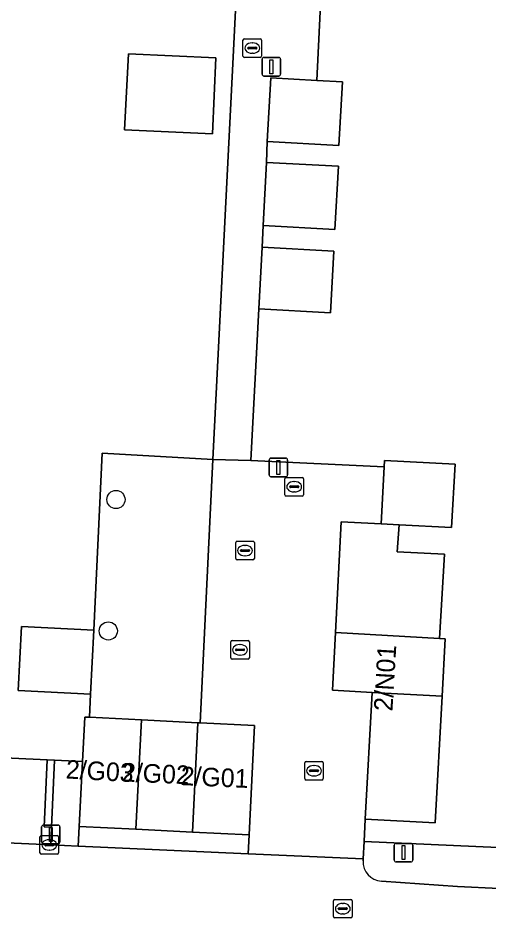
# Model space of a CAD drawing. Extents: x 162989 to 165008, y 383432 to 384338.
# Drawn here: x 164653.64 to 164678.95, y 383750.1 to 383798.57 of the extents above; entities that cross this region are included whole.
import ezdxf

# ---------------------------------------------------------------- set-up
doc = ezdxf.new("R2010")
doc.units = 0
for name, color, linetype in [('IMGEO_Boom', 7, 'Continuous'), ('IMGEO_Erf', 7, 'Continuous'), ('IMGEO_Groenvoorziening', 7, 'Continuous'), ('IMGEO_Kolk', 7, 'Continuous'), ('IMGEO_Lichtmast', 7, 'Continuous'), ('IMGEO_Muur', 7, 'Continuous'), ('IMGEO_Pand', 7, 'Continuous'), ('IMGEO_Pand_nummerreeks', 7, 'Continuous'), ('IMGEO_Parkeervlak_open', 7, 'Continuous'), ('IMGEO_Rijbaan_lokaal_open', 7, 'Continuous'), ('IMGEO_Rioolput', 7, 'Continuous'), ('IMGEO_Voetpad_open', 7, 'Continuous')]:
    doc.layers.add(name, color=color, linetype=linetype)

msp = doc.modelspace()

# ---------------------------------------------------------------- linework, layer by layer
at = {"layer": 'IMGEO_Boom'}
for centre in [(164658.9, 383772.694), (164658.487, 383765.632)]:
    msp.add_circle(centre, 0.489, dxfattribs=at)
at = {"layer": 'IMGEO_Erf'}
for points in [[(164671.012, 383822.27), (164669.693, 383795.214), (164671.073, 383795.138), (164670.884, 383791.72), (164667.03, 383791.933), (164666.995, 383790.816), (164670.855, 383790.603), (164670.668, 383787.212), (164666.808, 383787.425), (164666.764, 383786.25), (164670.61, 383786.037), (164670.427, 383782.722), (164666.581, 383782.935), (164666.146, 383774.791), (164673.324, 383774.455), (164673.343, 383774.801), (164677.126, 383774.592), (164676.938, 383771.183), (164674.125, 383771.338), (164674.016, 383769.886), (164676.556, 383769.756), (164676.289, 383765.233), (164676.602, 383765.216), (164676.433, 383762.118), (164676.063, 383755.316), (164672.294, 383755.524), (164672.235, 383754.311), (164680.654, 383753.942)], [(164647.591, 383759.069), (164655.203, 383758.709), (164655.593, 383758.69), (164657.102, 383758.619), (164657.222, 383761.004), (164657.476, 383760.991), (164657.538, 383762.235), (164653.645, 383762.431), (164653.818, 383765.873), (164657.71, 383765.677), (164658.167, 383775.179), (164664.116, 383774.84), (164665.23, 383797.189), (164665.535, 383803.324)]]:
    msp.add_lwpolyline(points, dxfattribs=at)
msp.add_lwpolyline([(164659.572, 383796.645), (164664.262, 383796.44), (164664.083, 383792.355), (164659.364, 383792.562)], close=True, dxfattribs=at)
at = {"layer": 'IMGEO_Groenvoorziening'}
for points in [[(164680.654, 383753.942), (164672.235, 383754.311), (164672.19, 383753.385), (164672.185, 383753.283)], [(164673.169, 383752.177), (164677.257, 383751.898), (164679.492, 383751.79), (164679.582, 383751.785), (164679.608, 383751.784)]]:
    msp.add_lwpolyline(points, dxfattribs=at)
msp.add_arc((164673.237, 383753.228), 1.053, 177.0206, 266.2979, dxfattribs=at)
at = {"layer": 'IMGEO_Kolk'}
for p, q in [((164665.803, 383797.458), (164666.655, 383797.458)), ((164665.728, 383796.532), (164665.728, 383797.384)), ((164665.987, 383796.952), (164665.987, 383796.964)), ((164666.03, 383797.001), (164666.428, 383797.001)), ((164666.216, 383797.238), (164666.241, 383797.238)), ((164666.471, 383796.964), (164666.471, 383796.952)), ((164666.729, 383797.384), (164666.729, 383796.532)), ((164666.655, 383796.458), (164665.803, 383796.458)), ((164666.425, 383796.915), (164666.027, 383796.915)), ((164666.239, 383796.678), (164666.214, 383796.678)), ((164665.339, 383769.525), (164665.339, 383770.377)), ((164665.414, 383770.451), (164666.266, 383770.451)), ((164666.34, 383770.377), (164666.34, 383769.525)), ((164665.598, 383769.945), (164665.598, 383769.957)), ((164666.036, 383769.908), (164665.638, 383769.908)), ((164665.641, 383769.994), (164666.039, 383769.994)), ((164665.827, 383770.231), (164665.852, 383770.231)), ((164666.082, 383769.957), (164666.082, 383769.945)), ((164666.266, 383769.451), (164665.414, 383769.451)), ((164665.85, 383769.671), (164665.825, 383769.671)), ((164665.073, 383764.19), (164665.073, 383765.042)), ((164665.148, 383765.116), (164666, 383765.116)), ((164666.074, 383765.042), (164666.074, 383764.19)), ((164665.332, 383764.61), (164665.332, 383764.622)), ((164665.77, 383764.573), (164665.372, 383764.573)), ((164665.375, 383764.659), (164665.773, 383764.659)), ((164665.561, 383764.896), (164665.586, 383764.896)), ((164665.816, 383764.622), (164665.816, 383764.61)), ((164666, 383764.116), (164665.148, 383764.116)), ((164665.584, 383764.336), (164665.559, 383764.336)), ((164669.045, 383757.693), (164669.045, 383758.545)), ((164669.12, 383758.619), (164669.972, 383758.619)), ((164669.347, 383758.162), (164669.745, 383758.162)), ((164669.533, 383758.399), (164669.558, 383758.399)), ((164670.046, 383758.545), (164670.046, 383757.693)), ((164669.304, 383758.113), (164669.304, 383758.125)), ((164669.742, 383758.076), (164669.344, 383758.076)), ((164669.556, 383757.839), (164669.531, 383757.839)), ((164669.788, 383758.125), (164669.788, 383758.113)), ((164669.972, 383757.619), (164669.12, 383757.619)), ((164654.817, 383753.707), (164654.817, 383754.559)), ((164654.892, 383754.633), (164655.744, 383754.633)), ((164655.305, 383754.413), (164655.33, 383754.413)), ((164655.818, 383754.559), (164655.818, 383753.707)), ((164655.076, 383754.127), (164655.076, 383754.139)), ((164655.514, 383754.09), (164655.116, 383754.09)), ((164655.119, 383754.176), (164655.517, 383754.176)), ((164655.328, 383753.853), (164655.303, 383753.853)), ((164655.56, 383754.139), (164655.56, 383754.127)), ((164655.744, 383753.633), (164654.892, 383753.633))]:
    msp.add_line(p, q, dxfattribs=at)
for points in [[(164665.803, 383797.458), (164666.655, 383797.458)], [(164665.728, 383796.532), (164665.728, 383797.384)], [(164666.729, 383797.384), (164666.729, 383796.532)], [(164666.655, 383796.458), (164665.803, 383796.458)], [(164665.339, 383769.525), (164665.339, 383770.377)], [(164665.414, 383770.451), (164666.266, 383770.451)], [(164666.34, 383770.377), (164666.34, 383769.525)], [(164666.266, 383769.451), (164665.414, 383769.451)], [(164665.073, 383764.19), (164665.073, 383765.042)], [(164665.148, 383765.116), (164666, 383765.116)], [(164666.074, 383765.042), (164666.074, 383764.19)], [(164666, 383764.116), (164665.148, 383764.116)], [(164669.045, 383757.693), (164669.045, 383758.545)], [(164669.12, 383758.619), (164669.972, 383758.619)], [(164670.046, 383758.545), (164670.046, 383757.693)], [(164669.972, 383757.619), (164669.12, 383757.619)], [(164654.817, 383753.707), (164654.817, 383754.559)], [(164654.892, 383754.633), (164655.744, 383754.633)], [(164655.818, 383754.559), (164655.818, 383753.707)], [(164655.744, 383753.633), (164654.892, 383753.633)]]:
    msp.add_lwpolyline(points, dxfattribs=at)
for centre, radius, start, end in [((164665.805, 383797.382), 0.0765, 91.552, 178.448), ((164665.805, 383797.382), 0.0765, 91.552, 178.448), ((164666.653, 383797.382), 0.0765, 1.552, 88.448), ((164666.653, 383797.382), 0.0765, 1.552, 88.448), ((164666.027, 383796.961), 0.0403, 85.8775, 175.7526), ((164666.024, 383796.951), 0.0366, 178.938, 274.7102), ((164666.428, 383796.958), 0.043, 264.8664, 352.4533), ((164666.432, 383796.963), 0.0386, 1.7309, 96.639), ((164665.805, 383796.534), 0.0765, 181.552, 268.448), ((164665.805, 383796.534), 0.0765, 181.552, 268.448), ((164666.653, 383796.534), 0.0765, 271.552, 358.448), ((164666.653, 383796.534), 0.0765, 271.552, 358.448), ((164665.416, 383770.375), 0.0765, 91.552, 178.448), ((164665.416, 383770.375), 0.0765, 91.552, 178.448), ((164666.264, 383770.375), 0.0765, 1.552, 88.448), ((164666.264, 383770.375), 0.0765, 1.552, 88.448), ((164665.638, 383769.954), 0.0403, 85.8775, 175.7526), ((164665.635, 383769.944), 0.0366, 178.938, 274.7102), ((164666.039, 383769.951), 0.043, 264.8664, 352.4533), ((164666.043, 383769.956), 0.0386, 1.7309, 96.639), ((164665.416, 383769.527), 0.0765, 181.552, 268.448), ((164665.416, 383769.527), 0.0765, 181.552, 268.448), ((164666.264, 383769.527), 0.0765, 271.552, 358.448), ((164666.264, 383769.527), 0.0765, 271.552, 358.448), ((164665.15, 383765.04), 0.0765, 91.552, 178.448), ((164665.15, 383765.04), 0.0765, 91.552, 178.448), ((164665.998, 383765.04), 0.0765, 1.552, 88.448), ((164665.998, 383765.04), 0.0765, 1.552, 88.448), ((164665.372, 383764.619), 0.0403, 85.8775, 175.7526), ((164665.369, 383764.609), 0.0366, 178.938, 274.7102), ((164665.773, 383764.616), 0.043, 264.8664, 352.4533), ((164665.777, 383764.621), 0.0386, 1.7309, 96.639), ((164665.15, 383764.192), 0.0765, 181.552, 268.448), ((164665.15, 383764.192), 0.0765, 181.552, 268.448), ((164665.998, 383764.192), 0.0765, 271.552, 358.448), ((164665.998, 383764.192), 0.0765, 271.552, 358.448), ((164669.122, 383758.543), 0.0765, 91.552, 178.448), ((164669.122, 383758.543), 0.0765, 91.552, 178.448), ((164669.344, 383758.122), 0.0403, 85.8775, 175.7526), ((164669.749, 383758.124), 0.0386, 1.7309, 96.639), ((164669.97, 383758.543), 0.0765, 1.552, 88.448), ((164669.97, 383758.543), 0.0765, 1.552, 88.448), ((164669.122, 383757.695), 0.0765, 181.552, 268.448), ((164669.122, 383757.695), 0.0765, 181.552, 268.448), ((164669.341, 383758.112), 0.0366, 178.938, 274.7102), ((164669.745, 383758.119), 0.043, 264.8664, 352.4533), ((164669.97, 383757.695), 0.0765, 271.552, 358.448), ((164669.97, 383757.695), 0.0765, 271.552, 358.448), ((164654.894, 383754.557), 0.0765, 91.552, 178.448), ((164654.894, 383754.557), 0.0765, 91.552, 178.448), ((164655.742, 383754.557), 0.0765, 1.552, 88.448), ((164655.742, 383754.557), 0.0765, 1.552, 88.448), ((164655.116, 383754.136), 0.0403, 85.8775, 175.7526), ((164655.113, 383754.126), 0.0366, 178.938, 274.7102), ((164655.517, 383754.133), 0.043, 264.8664, 352.4533), ((164655.521, 383754.138), 0.0386, 1.7309, 96.639), ((164654.894, 383753.709), 0.0765, 181.552, 268.448), ((164654.894, 383753.709), 0.0765, 181.552, 268.448), ((164655.742, 383753.709), 0.0765, 271.552, 358.448), ((164655.742, 383753.709), 0.0765, 271.552, 358.448)]:
    msp.add_arc(centre, radius, start, end, dxfattribs=at)
for centre, major_axis, ratio, start_param, end_param in [((164666.215, 383796.958), (-0.387, 0.002), 0.722429, 4.712389, 7.853982), ((164666.24, 383796.958), (-0.39, 0.002), 0.717154, 1.570796, 4.712389), ((164665.826, 383769.951), (-0.387, 0.002), 0.722429, 4.712389, 7.853982), ((164665.851, 383769.951), (-0.39, 0.002), 0.717154, 1.570796, 4.712389), ((164665.56, 383764.616), (-0.387, 0.002), 0.722429, 4.712389, 7.853982), ((164665.585, 383764.616), (-0.39, 0.002), 0.717154, 1.570796, 4.712389), ((164669.532, 383758.119), (-0.387, 0.002), 0.722429, 4.712389, 7.853982), ((164669.557, 383758.119), (-0.39, 0.002), 0.717154, 1.570796, 4.712389), ((164655.304, 383754.133), (-0.387, 0.002), 0.722429, 4.712389, 7.853982), ((164655.329, 383754.133), (-0.39, 0.002), 0.717154, 1.570796, 4.712389)]:
    msp.add_ellipse(centre, major_axis=major_axis, ratio=ratio, start_param=start_param, end_param=end_param, dxfattribs=at)
at = {"layer": 'IMGEO_Lichtmast'}
for p, q in [((164666.858, 383796.455), (164667.648, 383796.455)), ((164667.648, 383796.455), (164666.858, 383796.455)), ((164666.758, 383795.555), (164666.758, 383796.355)), ((164666.758, 383796.355), (164666.758, 383795.555)), ((164667.748, 383796.355), (164667.748, 383795.555)), ((164667.748, 383795.555), (164667.748, 383796.355)), ((164667.648, 383795.455), (164666.858, 383795.455)), ((164666.858, 383795.455), (164667.648, 383795.455)), ((164667.135, 383774.018), (164667.135, 383774.818)), ((164667.135, 383774.818), (164667.135, 383774.018)), ((164667.235, 383774.918), (164668.025, 383774.918)), ((164668.025, 383774.918), (164667.235, 383774.918)), ((164668.125, 383774.818), (164668.125, 383774.018)), ((164668.125, 383774.018), (164668.125, 383774.818)), ((164668.025, 383773.918), (164667.235, 383773.918)), ((164667.235, 383773.918), (164668.025, 383773.918)), ((164654.903, 383754.295), (164654.903, 383755.095)), ((164654.903, 383755.095), (164654.903, 383754.295)), ((164655.003, 383755.195), (164655.793, 383755.195)), ((164655.793, 383755.195), (164655.003, 383755.195)), ((164655.893, 383755.095), (164655.893, 383754.295)), ((164655.893, 383754.295), (164655.893, 383755.095)), ((164655.793, 383754.195), (164655.003, 383754.195)), ((164655.003, 383754.195), (164655.793, 383754.195)), ((164673.862, 383753.317), (164673.862, 383754.117)), ((164673.862, 383754.117), (164673.862, 383753.317)), ((164673.962, 383754.217), (164674.752, 383754.217)), ((164674.752, 383754.217), (164673.962, 383754.217)), ((164674.852, 383754.117), (164674.852, 383753.317)), ((164674.852, 383753.317), (164674.852, 383754.117)), ((164674.752, 383753.217), (164673.962, 383753.217)), ((164673.962, 383753.217), (164674.752, 383753.217))]:
    msp.add_line(p, q, dxfattribs=at)
for points in [[(164667.178, 383796.33), (164667.328, 383796.33), (164667.328, 383795.58), (164667.178, 383795.58), (164667.178, 383796.33)], [(164667.555, 383774.793), (164667.705, 383774.793), (164667.705, 383774.043), (164667.555, 383774.043), (164667.555, 383774.793)], [(164655.323, 383755.07), (164655.473, 383755.07), (164655.473, 383754.32), (164655.323, 383754.32), (164655.323, 383755.07)], [(164674.282, 383754.092), (164674.432, 383754.092), (164674.432, 383753.342), (164674.282, 383753.342), (164674.282, 383754.092)]]:
    msp.add_lwpolyline(points, dxfattribs=at)
for centre, start, end in [((164666.858, 383796.355), 90, 180), ((164666.858, 383796.355), 90, 180), ((164667.648, 383796.355), 0, 90), ((164667.648, 383796.355), 360, 90), ((164666.858, 383795.555), 180, 270), ((164666.858, 383795.555), 180, 270), ((164667.648, 383795.555), 270, 0), ((164667.648, 383795.555), 270, 0), ((164667.235, 383774.818), 90, 180), ((164667.235, 383774.818), 90, 180), ((164668.025, 383774.818), 0, 90), ((164668.025, 383774.818), 360, 90), ((164667.235, 383774.018), 180, 270), ((164667.235, 383774.018), 180, 270), ((164668.025, 383774.018), 270, 0), ((164668.025, 383774.018), 270, 0), ((164655.003, 383755.095), 90, 180), ((164655.003, 383755.095), 90, 180), ((164655.793, 383755.095), 0, 90), ((164655.793, 383755.095), 360, 90), ((164655.003, 383754.295), 180, 270), ((164655.003, 383754.295), 180, 270), ((164655.793, 383754.295), 270, 0), ((164655.793, 383754.295), 270, 0), ((164673.962, 383754.117), 90, 180), ((164673.962, 383754.117), 90, 180), ((164674.752, 383754.117), 0, 90), ((164674.752, 383754.117), 360, 90), ((164673.962, 383753.317), 180, 270), ((164673.962, 383753.317), 180, 270), ((164674.752, 383753.317), 270, 0), ((164674.752, 383753.317), 270, 0)]:
    msp.add_arc(centre, 0.1, start, end, dxfattribs=at)
at = {"layer": 'IMGEO_Muur'}
msp.add_lwpolyline([(164655.05, 383755.098), (164655.431, 383755.09), (164655.593, 383758.69), (164655.203, 383758.709)], close=True, dxfattribs=at)
at = {"layer": 'IMGEO_Pand'}
for points in [[(164659.572, 383796.645), (164659.364, 383792.562), (164664.083, 383792.355), (164664.262, 383796.44)], [(164669.693, 383795.214), (164667.219, 383795.351), (164667.03, 383791.933), (164670.884, 383791.72), (164671.073, 383795.138)], [(164666.995, 383790.816), (164666.808, 383787.425), (164670.668, 383787.212), (164670.855, 383790.603)], [(164666.581, 383782.935), (164670.427, 383782.722), (164670.61, 383786.037), (164666.764, 383786.25)], [(164673.324, 383774.455), (164673.155, 383771.392), (164674.125, 383771.338), (164676.938, 383771.183), (164677.126, 383774.592), (164673.343, 383774.801)], [(164657.538, 383762.235), (164657.71, 383765.677), (164653.818, 383765.873), (164653.645, 383762.431)], [(164676.433, 383762.118), (164676.602, 383765.216), (164676.289, 383765.233), (164670.708, 383765.542), (164670.537, 383762.444), (164672.67, 383762.326)], [(164676.433, 383762.118), (164672.67, 383762.326), (164672.294, 383755.524), (164676.063, 383755.316)], [(164660.266, 383760.851), (164657.476, 383760.991), (164657.222, 383761.004), (164657.102, 383758.619), (164656.927, 383755.13), (164659.972, 383754.977)], [(164663.311, 383760.698), (164660.266, 383760.851), (164659.972, 383754.977), (164663.016, 383754.824)], [(164663.311, 383760.698), (164663.016, 383754.824), (164666.06, 383754.671), (164666.355, 383760.546), (164663.42, 383760.693)]]:
    msp.add_lwpolyline(points, close=True, dxfattribs=at)
at = {"layer": 'IMGEO_Parkeervlak_open'}
for points in [[(164664.116, 383774.84), (164658.167, 383775.179), (164657.71, 383765.677), (164657.538, 383762.235), (164657.476, 383760.991), (164660.266, 383760.851), (164663.311, 383760.698), (164663.42, 383760.693)], [(164670.708, 383765.542), (164676.289, 383765.233), (164676.556, 383769.756), (164674.016, 383769.886), (164674.125, 383771.338), (164673.155, 383771.392), (164671.011, 383771.497)], [(164655.393, 383754.131), (164655.431, 383755.09), (164655.05, 383755.098), (164655.203, 383758.709), (164647.591, 383759.069), (164637.849, 383759.558), (164634.775, 383759.635), (164634.628, 383756.734), (164634.533, 383755.086)]]:
    msp.add_lwpolyline(points, close=True, dxfattribs=at)
at = {"layer": 'IMGEO_Rijbaan_lokaal_open'}
msp.add_lwpolyline([(164672.235, 383754.311), (164672.294, 383755.524), (164672.67, 383762.326), (164670.537, 383762.444), (164670.708, 383765.542), (164671.011, 383771.497), (164673.155, 383771.392), (164673.324, 383774.455), (164666.146, 383774.791), (164664.116, 383774.84), (164663.42, 383760.693), (164666.355, 383760.546), (164666.06, 383754.671), (164666.009, 383753.645), (164672.19, 383753.385)], close=True, dxfattribs=at)
for points in [[(164672.185, 383753.283), (164672.19, 383753.385), (164666.009, 383753.645), (164656.874, 383754.063), (164655.393, 383754.131), (164634.533, 383755.086), (164632.26, 383755.19), (164631.844, 383755.211), (164624.988, 383755.55), (164625.198, 383759.796), (164619.097, 383760.027), (164618.875, 383755.709), (164618.63, 383749.5), (164619.049, 383749.484), (164634.672, 383748.886), (164634.633, 383748.275), (164649.881, 383747.531), (164649.992, 383749.557), (164664.833, 383748.911), (164666.291, 383748.889)], [(164701.019, 383751.834), (164699.992, 383751.892), (164699.046, 383751.946), (164697.991, 383751.997), (164697.899, 383750.108), (164679.551, 383750.946), (164679.582, 383751.785), (164679.492, 383751.79), (164677.257, 383751.898), (164673.169, 383752.177)]]:
    msp.add_lwpolyline(points, dxfattribs=at)
msp.add_arc((164673.237, 383753.228), 1.053, 177.0206, 266.2979, dxfattribs=at)
at = {"layer": 'IMGEO_Rioolput'}
for p, q in [((164667.981, 383772.956), (164667.981, 383773.808)), ((164668.056, 383773.882), (164668.908, 383773.882)), ((164668.469, 383773.662), (164668.494, 383773.662)), ((164668.982, 383773.808), (164668.982, 383772.956)), ((164668.24, 383773.376), (164668.24, 383773.388)), ((164668.678, 383773.339), (164668.28, 383773.339)), ((164668.283, 383773.425), (164668.681, 383773.425)), ((164668.724, 383773.388), (164668.724, 383773.376)), ((164668.908, 383772.882), (164668.056, 383772.882)), ((164668.492, 383773.102), (164668.467, 383773.102)), ((164670.595, 383750.28), (164670.595, 383751.132)), ((164670.67, 383751.206), (164671.522, 383751.206)), ((164671.083, 383750.986), (164671.108, 383750.986)), ((164671.596, 383751.132), (164671.596, 383750.28)), ((164670.854, 383750.7), (164670.854, 383750.712)), ((164671.292, 383750.663), (164670.894, 383750.663)), ((164670.897, 383750.749), (164671.295, 383750.749)), ((164671.106, 383750.426), (164671.081, 383750.426)), ((164671.338, 383750.712), (164671.338, 383750.7)), ((164671.522, 383750.206), (164670.67, 383750.206))]:
    msp.add_line(p, q, dxfattribs=at)
for points in [[(164667.981, 383772.956), (164667.981, 383773.808)], [(164668.056, 383773.882), (164668.908, 383773.882)], [(164668.982, 383773.808), (164668.982, 383772.956)], [(164668.908, 383772.882), (164668.056, 383772.882)], [(164670.595, 383750.28), (164670.595, 383751.132)], [(164670.67, 383751.206), (164671.522, 383751.206)], [(164671.596, 383751.132), (164671.596, 383750.28)], [(164671.522, 383750.206), (164670.67, 383750.206)]]:
    msp.add_lwpolyline(points, dxfattribs=at)
for centre, radius, start, end in [((164668.058, 383773.806), 0.0765, 91.552, 178.448), ((164668.058, 383773.806), 0.0765, 91.552, 178.448), ((164668.906, 383773.806), 0.0765, 1.552, 88.448), ((164668.906, 383773.806), 0.0765, 1.552, 88.448), ((164668.28, 383773.385), 0.0403, 85.8775, 175.7526), ((164668.277, 383773.375), 0.0366, 178.938, 274.7102), ((164668.681, 383773.382), 0.043, 264.8664, 352.4533), ((164668.685, 383773.387), 0.0386, 1.7309, 96.639), ((164668.058, 383772.958), 0.0765, 181.552, 268.448), ((164668.058, 383772.958), 0.0765, 181.552, 268.448), ((164668.906, 383772.958), 0.0765, 271.552, 358.448), ((164668.906, 383772.958), 0.0765, 271.552, 358.448), ((164670.672, 383751.13), 0.0765, 91.552, 178.448), ((164670.672, 383751.13), 0.0765, 91.552, 178.448), ((164671.52, 383751.13), 0.0765, 1.552, 88.448), ((164671.52, 383751.13), 0.0765, 1.552, 88.448), ((164670.894, 383750.709), 0.0403, 85.8775, 175.7526), ((164670.891, 383750.699), 0.0366, 178.938, 274.7102), ((164671.295, 383750.706), 0.043, 264.8664, 352.4533), ((164671.299, 383750.711), 0.0386, 1.7309, 96.639), ((164670.672, 383750.282), 0.0765, 181.552, 268.448), ((164670.672, 383750.282), 0.0765, 181.552, 268.448), ((164671.52, 383750.282), 0.0765, 271.552, 358.448), ((164671.52, 383750.282), 0.0765, 271.552, 358.448)]:
    msp.add_arc(centre, radius, start, end, dxfattribs=at)
for centre, major_axis, ratio, start_param, end_param in [((164668.468, 383773.382), (-0.387, 0.002), 0.722429, 4.712389, 7.853982), ((164668.493, 383773.382), (-0.39, 0.002), 0.717154, 1.570796, 4.712389), ((164671.082, 383750.706), (-0.387, 0.002), 0.722429, 4.712389, 7.853982), ((164671.107, 383750.706), (-0.39, 0.002), 0.717154, 1.570796, 4.712389)]:
    msp.add_ellipse(centre, major_axis=major_axis, ratio=ratio, start_param=start_param, end_param=end_param, dxfattribs=at)
at = {"layer": 'IMGEO_Voetpad_open'}
msp.add_lwpolyline([(164665.535, 383803.324), (164665.23, 383797.189), (164664.116, 383774.84), (164666.146, 383774.791), (164666.581, 383782.935), (164666.764, 383786.25), (164666.808, 383787.425), (164666.995, 383790.816), (164667.03, 383791.933), (164667.219, 383795.351), (164669.693, 383795.214), (164671.012, 383822.27)], dxfattribs=at)
for points in [[(164656.927, 383755.13), (164657.102, 383758.619), (164655.593, 383758.69), (164655.431, 383755.09), (164655.393, 383754.131), (164656.874, 383754.063)], [(164656.874, 383754.063), (164666.009, 383753.645), (164666.06, 383754.671), (164663.016, 383754.824), (164659.972, 383754.977), (164656.927, 383755.13)]]:
    msp.add_lwpolyline(points, close=True, dxfattribs=at)

# ---------------------------------------------------------------- texts
at = {"layer": 'IMGEO_Pand_nummerreeks'}
for s, rotation, p in [('2/N01', 86.5834, (164673.76, 383761.296)), ('2/G03', 356.7527, (164656.187, 383757.707)), ('2/G02', 357.546, (164659.206, 383757.546)), ('2/G01', 357.5283, (164662.363, 383757.349))]:
    msp.add_text(s, height=1, rotation=rotation, dxfattribs=at).set_placement(p)

doc.saveas('drawing.dxf')
